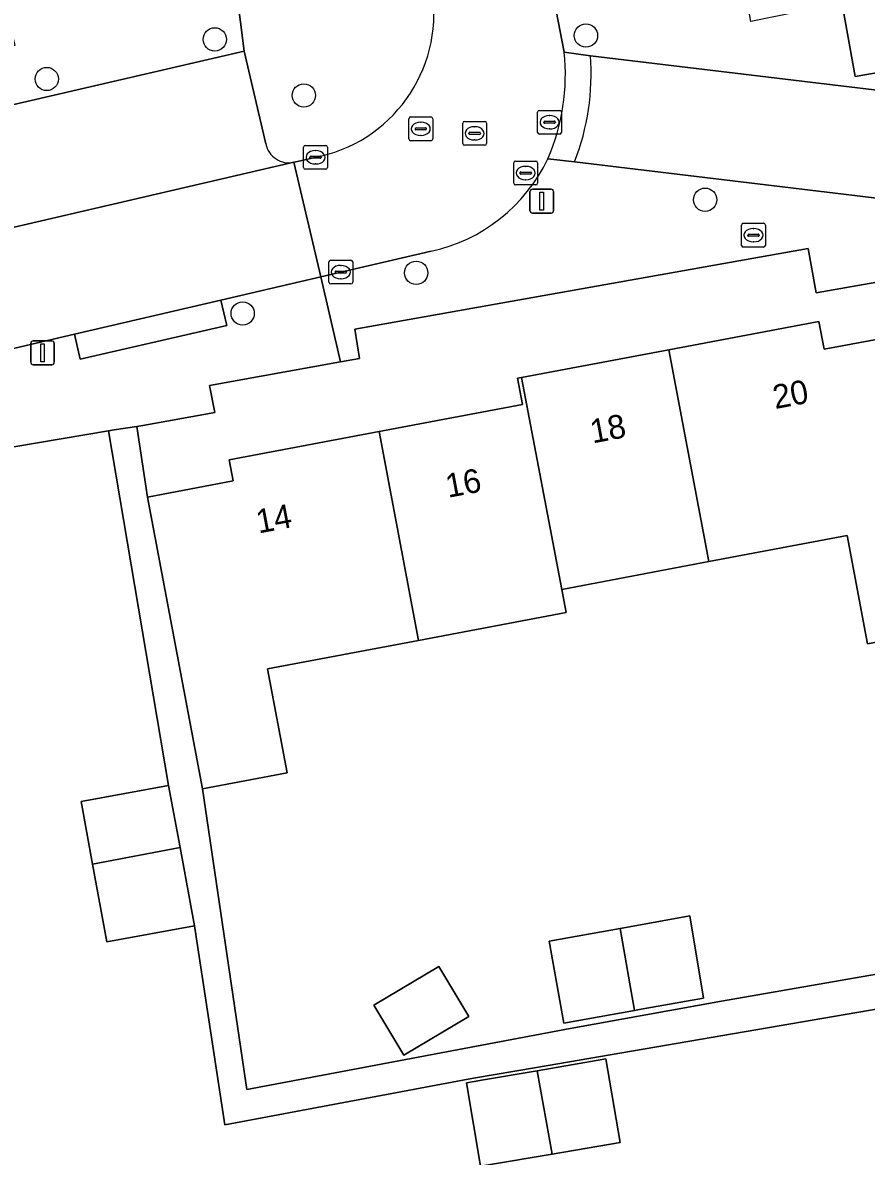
# Model space of a CAD drawing. Extents: x 157793 to 159380, y 380877 to 382313.
# Drawn here: x 158920.99 to 158956.44, y 381591.13 to 381638.77 of the extents above; entities that cross this region are included whole.
import ezdxf

# ---------------------------------------------------------------- set-up
doc = ezdxf.new("R2010")
doc.units = 0
for name, color, linetype in [('IMGEO_Boom', 7, 'Continuous'), ('IMGEO_Brandkraan', 7, 'Continuous'), ('IMGEO_Erf', 7, 'Continuous'), ('IMGEO_Kolk', 7, 'Continuous'), ('IMGEO_Lichtmast', 7, 'Continuous'), ('IMGEO_Pand', 7, 'Continuous'), ('IMGEO_Pand_nummerreeks', 7, 'Continuous'), ('IMGEO_Parkeervlak_open', 7, 'Continuous'), ('IMGEO_Rijbaan_lokaal_open', 7, 'Continuous'), ('IMGEO_Rioolput', 7, 'Continuous'), ('IMGEO_Voetpad_open', 7, 'Continuous')]:
    doc.layers.add(name, color=color, linetype=linetype)

msp = doc.modelspace()

# ---------------------------------------------------------------- linework, layer by layer
at = {"layer": 'IMGEO_Boom'}
for centre in [(158929.064, 381638.066), (158944.657, 381638.227), (158922.005, 381636.401), (158932.806, 381635.711), (158949.665, 381631.327), (158937.524, 381628.255), (158930.235, 381626.547)]:
    msp.add_circle(centre, 0.489, dxfattribs=at)
at = {"layer": 'IMGEO_Brandkraan'}
for p, q in [((158951.194, 381629.409), (158951.194, 381630.261)), ((158951.269, 381630.335), (158952.121, 381630.335)), ((158951.682, 381630.115), (158951.707, 381630.115)), ((158952.195, 381630.261), (158952.195, 381629.409)), ((158951.453, 381629.829), (158951.453, 381629.841)), ((158951.891, 381629.792), (158951.493, 381629.792)), ((158951.496, 381629.878), (158951.894, 381629.878)), ((158951.705, 381629.555), (158951.68, 381629.555)), ((158951.937, 381629.841), (158951.937, 381629.829)), ((158952.121, 381629.335), (158951.269, 381629.335))]:
    msp.add_line(p, q, dxfattribs=at)
for points in [[(158951.194, 381629.409), (158951.194, 381630.261)], [(158951.269, 381630.335), (158952.121, 381630.335)], [(158952.195, 381630.261), (158952.195, 381629.409)], [(158952.121, 381629.335), (158951.269, 381629.335)]]:
    msp.add_lwpolyline(points, dxfattribs=at)
for centre, radius, start, end in [((158951.271, 381630.259), 0.0765, 91.552, 178.448), ((158951.271, 381630.259), 0.0765, 91.552, 178.448), ((158952.119, 381630.259), 0.0765, 1.552, 88.448), ((158952.119, 381630.259), 0.0765, 1.552, 88.448), ((158951.493, 381629.838), 0.0403, 85.8775, 175.7526), ((158951.49, 381629.828), 0.0366, 178.938, 274.7102), ((158951.894, 381629.835), 0.043, 264.8664, 352.4533), ((158951.898, 381629.84), 0.0386, 1.7309, 96.639), ((158951.271, 381629.411), 0.0765, 181.552, 268.448), ((158951.271, 381629.411), 0.0765, 181.552, 268.448), ((158952.119, 381629.411), 0.0765, 271.552, 358.448), ((158952.119, 381629.411), 0.0765, 271.552, 358.448)]:
    msp.add_arc(centre, radius, start, end, dxfattribs=at)
for centre, major_axis, ratio, start_param, end_param in [((158951.681, 381629.835), (-0.387, 0.002), 0.722429, 4.712389, 7.853982), ((158951.706, 381629.835), (-0.39, 0.002), 0.717154, 1.570796, 4.712389)]:
    msp.add_ellipse(centre, major_axis=major_axis, ratio=ratio, start_param=start_param, end_param=end_param, dxfattribs=at)
at = {"layer": 'IMGEO_Erf'}
for points in [[(158948.145, 381625.024), (158954.439, 381626.209), (158954.659, 381625.043), (158957.692, 381625.614), (158957.354, 381627.94), (158954.325, 381627.414), (158953.997, 381629.275), (158934.954, 381625.894), (158935.143, 381624.656), (158934.352, 381624.513), (158928.837, 381623.519), (158929.07, 381622.39), (158926.046, 381621.843), (158925.784, 381621.803), (158926.233, 381618.83), (158929.831, 381619.507), (158929.662, 381620.402), (158935.971, 381621.59), (158941.985, 381622.722), (158941.777, 381623.825), (158941.954, 381623.858)], [(158960.005, 381613.328), (158956.491, 381612.666), (158955.635, 381617.211), (158949.821, 381616.117), (158943.64, 381614.953), (158943.825, 381613.975), (158937.623, 381612.807), (158931.281, 381611.613), (158932.105, 381607.237), (158928.541, 381606.567), (158930.409, 381593.94), (158943.991, 381596.496), (158950.354, 381597.651), (158958.157, 381599.007), (158962.546, 381599.833), (158962.435, 381600.423)], [(158946.703, 381597.253), (158943.732, 381596.724), (158943.118, 381600.174), (158946.089, 381600.702), (158946.33, 381600.745), (158949.027, 381601.226), (158949.598, 381597.769), (158946.982, 381597.303)], [(158939.733, 381596.997), (158937.003, 381595.371), (158935.749, 381597.477), (158938.48, 381599.102)], [(158939.632, 381594.211), (158939.961, 381594.268), (158940.347, 381594.334), (158942.611, 381594.723), (158945.492, 381595.217), (158946.093, 381591.711), (158943.244, 381591.222), (158940.562, 381590.762), (158940.233, 381590.705)]]:
    msp.add_lwpolyline(points, close=True, dxfattribs=at)
msp.add_lwpolyline([(158960.771, 381583.771), (158958.805, 381595.232), (158958.403, 381597.576), (158946.164, 381595.475), (158942.586, 381594.861), (158939.937, 381594.407), (158929.49, 381592.444), (158928.208, 381600.817), (158924.532, 381600.141), (158923.932, 381603.407), (158923.448, 381606.037), (158927.124, 381606.713), (158924.598, 381621.62), (158898.905, 381617.265), (158899.943, 381611.595), (158897.865, 381611.255), (158898.512, 381607.611), (158903.354, 381580.337)], dxfattribs=at)
at = {"layer": 'IMGEO_Kolk'}
for p, q in [((158932.797, 381632.684), (158932.797, 381633.536)), ((158932.872, 381633.61), (158933.724, 381633.61)), ((158933.285, 381633.39), (158933.31, 381633.39)), ((158933.798, 381633.536), (158933.798, 381632.684)), ((158933.056, 381633.104), (158933.056, 381633.116)), ((158933.494, 381633.067), (158933.096, 381633.067)), ((158933.099, 381633.153), (158933.497, 381633.153)), ((158933.308, 381632.83), (158933.283, 381632.83)), ((158933.54, 381633.116), (158933.54, 381633.104)), ((158933.724, 381632.61), (158932.872, 381632.61)), ((158933.858, 381627.86), (158933.858, 381628.712)), ((158933.933, 381628.786), (158934.785, 381628.786)), ((158934.346, 381628.566), (158934.371, 381628.566)), ((158934.859, 381628.712), (158934.859, 381627.86)), ((158934.117, 381628.28), (158934.117, 381628.292)), ((158934.555, 381628.243), (158934.157, 381628.243)), ((158934.16, 381628.329), (158934.558, 381628.329)), ((158934.601, 381628.292), (158934.601, 381628.28)), ((158934.785, 381627.786), (158933.933, 381627.786)), ((158934.369, 381628.006), (158934.344, 381628.006))]:
    msp.add_line(p, q, dxfattribs=at)
for points in [[(158932.797, 381632.684), (158932.797, 381633.536)], [(158932.872, 381633.61), (158933.724, 381633.61)], [(158933.798, 381633.536), (158933.798, 381632.684)], [(158933.724, 381632.61), (158932.872, 381632.61)], [(158933.858, 381627.86), (158933.858, 381628.712)], [(158933.933, 381628.786), (158934.785, 381628.786)], [(158934.859, 381628.712), (158934.859, 381627.86)], [(158934.785, 381627.786), (158933.933, 381627.786)]]:
    msp.add_lwpolyline(points, dxfattribs=at)
for centre, radius, start, end in [((158932.874, 381633.534), 0.0765, 91.552, 178.448), ((158932.874, 381633.534), 0.0765, 91.552, 178.448), ((158933.722, 381633.534), 0.0765, 1.552, 88.448), ((158933.722, 381633.534), 0.0765, 1.552, 88.448), ((158933.096, 381633.113), 0.0403, 85.8775, 175.7526), ((158933.093, 381633.103), 0.0366, 178.938, 274.7102), ((158933.497, 381633.11), 0.043, 264.8664, 352.4533), ((158933.501, 381633.115), 0.0386, 1.7309, 96.639), ((158932.874, 381632.686), 0.0765, 181.552, 268.448), ((158932.874, 381632.686), 0.0765, 181.552, 268.448), ((158933.722, 381632.686), 0.0765, 271.552, 358.448), ((158933.722, 381632.686), 0.0765, 271.552, 358.448), ((158933.935, 381628.71), 0.0765, 91.552, 178.448), ((158933.935, 381628.71), 0.0765, 91.552, 178.448), ((158934.783, 381628.71), 0.0765, 1.552, 88.448), ((158934.783, 381628.71), 0.0765, 1.552, 88.448), ((158934.157, 381628.289), 0.0403, 85.8775, 175.7526), ((158934.154, 381628.279), 0.0366, 178.938, 274.7102), ((158934.558, 381628.286), 0.043, 264.8664, 352.4533), ((158934.562, 381628.291), 0.0386, 1.7309, 96.639), ((158933.935, 381627.862), 0.0765, 181.552, 268.448), ((158933.935, 381627.862), 0.0765, 181.552, 268.448), ((158934.783, 381627.862), 0.0765, 271.552, 358.448), ((158934.783, 381627.862), 0.0765, 271.552, 358.448)]:
    msp.add_arc(centre, radius, start, end, dxfattribs=at)
for centre, major_axis, ratio, start_param, end_param in [((158933.284, 381633.11), (-0.387, 0.002), 0.722429, 4.712389, 7.853982), ((158933.309, 381633.11), (-0.39, 0.002), 0.717154, 1.570796, 4.712389), ((158934.345, 381628.286), (-0.387, 0.002), 0.722429, 4.712389, 7.853982), ((158934.37, 381628.286), (-0.39, 0.002), 0.717154, 1.570796, 4.712389)]:
    msp.add_ellipse(centre, major_axis=major_axis, ratio=ratio, start_param=start_param, end_param=end_param, dxfattribs=at)
at = {"layer": 'IMGEO_Lichtmast'}
for p, q in [((158942.306, 381630.866), (158942.306, 381631.666)), ((158942.306, 381631.666), (158942.306, 381630.866)), ((158942.406, 381631.766), (158943.196, 381631.766)), ((158943.196, 381631.766), (158942.406, 381631.766)), ((158943.296, 381631.666), (158943.296, 381630.866)), ((158943.296, 381630.866), (158943.296, 381631.666)), ((158943.196, 381630.766), (158942.406, 381630.766)), ((158942.406, 381630.766), (158943.196, 381630.766)), ((158921.329, 381624.494), (158921.329, 381625.294)), ((158921.329, 381625.294), (158921.329, 381624.494)), ((158921.429, 381625.394), (158922.219, 381625.394)), ((158922.219, 381625.394), (158921.429, 381625.394)), ((158922.319, 381625.294), (158922.319, 381624.494)), ((158922.319, 381624.494), (158922.319, 381625.294)), ((158922.219, 381624.394), (158921.429, 381624.394)), ((158921.429, 381624.394), (158922.219, 381624.394))]:
    msp.add_line(p, q, dxfattribs=at)
for points in [[(158942.726, 381631.641), (158942.876, 381631.641), (158942.876, 381630.891), (158942.726, 381630.891), (158942.726, 381631.641)], [(158921.749, 381625.269), (158921.899, 381625.269), (158921.899, 381624.519), (158921.749, 381624.519), (158921.749, 381625.269)]]:
    msp.add_lwpolyline(points, dxfattribs=at)
for centre, start, end in [((158942.406, 381631.666), 90, 180), ((158942.406, 381631.666), 90, 180), ((158943.196, 381631.666), 0, 90), ((158943.196, 381631.666), 360, 90), ((158942.406, 381630.866), 180, 270), ((158942.406, 381630.866), 180, 270), ((158943.196, 381630.866), 270, 0), ((158943.196, 381630.866), 270, 0), ((158921.429, 381625.294), 90, 180), ((158921.429, 381625.294), 90, 180), ((158922.219, 381625.294), 0, 90), ((158922.219, 381625.294), 360, 90), ((158921.429, 381624.494), 180, 270), ((158921.429, 381624.494), 180, 270), ((158922.219, 381624.494), 270, 0), ((158922.219, 381624.494), 270, 0)]:
    msp.add_arc(centre, 0.1, start, end, dxfattribs=at)
at = {"layer": 'IMGEO_Pand'}
for points in [[(158954.479, 381639.407), (158955.421, 381639.547), (158955.969, 381636.509), (158968.329, 381638.652), (158967.936, 381640.838), (158967.725, 381642.006), (158963.079, 381641.169), (158961.981, 381647.262), (158953.287, 381645.691)], [(158949.821, 381616.117), (158955.635, 381617.211), (158956.491, 381612.666), (158960.005, 381613.328), (158958.617, 381620.701), (158957.692, 381625.614), (158954.659, 381625.043), (158954.439, 381626.209), (158948.145, 381625.024)], [(158943.64, 381614.953), (158949.821, 381616.117), (158948.145, 381625.024), (158941.954, 381623.858)], [(158943.64, 381614.953), (158941.954, 381623.858), (158941.777, 381623.825), (158941.985, 381622.722), (158935.971, 381621.59), (158937.623, 381612.807), (158943.825, 381613.975)], [(158935.971, 381621.59), (158929.662, 381620.402), (158929.831, 381619.507), (158926.233, 381618.83), (158927.158, 381613.917), (158928.541, 381606.567), (158932.105, 381607.237), (158931.281, 381611.613), (158937.623, 381612.807)], [(158923.932, 381603.407), (158927.603, 381604.106), (158927.124, 381606.713), (158923.448, 381606.037)], [(158923.932, 381603.407), (158924.532, 381600.141), (158928.208, 381600.817), (158927.603, 381604.106)], [(158946.089, 381600.702), (158946.703, 381597.253), (158946.982, 381597.303), (158949.598, 381597.769), (158949.027, 381601.226), (158946.33, 381600.745)], [(158946.089, 381600.702), (158943.118, 381600.174), (158943.732, 381596.724), (158946.703, 381597.253)], [(158935.749, 381597.477), (158937.003, 381595.371), (158939.733, 381596.997), (158938.48, 381599.102)], [(158942.611, 381594.723), (158943.244, 381591.222), (158946.093, 381591.711), (158945.492, 381595.217)], [(158942.611, 381594.723), (158940.347, 381594.334), (158939.961, 381594.268), (158939.632, 381594.211), (158940.233, 381590.705), (158940.562, 381590.762), (158943.244, 381591.222)]]:
    msp.add_lwpolyline(points, close=True, dxfattribs=at)
at = {"layer": 'IMGEO_Parkeervlak_open'}
for points in [[(158931.206, 381633.669), (158930.302, 381637.571), (158913.17, 381633.606), (158914.108, 381629.747)], [(158913.4, 381628.496), (158932.387, 381632.9)]]:
    msp.add_lwpolyline(points, dxfattribs=at)
msp.add_arc((158932.177, 381633.869), 0.991, 191.6151, 282.2451, dxfattribs=at)
at = {"layer": 'IMGEO_Rijbaan_lokaal_open'}
for points in [[(158943.739, 381637.525), (158943.403, 381639.267), (158943.384, 381639.371), (158941.699, 381648.753), (158940.458, 381655.767), (158937.654, 381671.271)], [(158944.178, 381632.922), (158964.678, 381630.448), (158980.488, 381633.274), (158979.706, 381637.712), (158970.001, 381636.014), (158964.589, 381635.012), (158944.845, 381637.381)], [(158929.315, 381627.1), (158933.518, 381628.081), (158932.387, 381632.9), (158913.4, 381628.496), (158908.497, 381627.343), (158901.056, 381625.607), (158893.853, 381623.946), (158893.671, 381623.904), (158893.125, 381623.763)], [(158933.516, 381633.163), (158932.416, 381632.907), (158932.387, 381632.9), (158933.518, 381628.081), (158938.159, 381629.165)], [(158897.81, 381619.723), (158923.176, 381625.684), (158929.315, 381627.1)]]:
    msp.add_lwpolyline(points, dxfattribs=at)
for centre, radius, start, end in [((158932.126, 381639.148), 6.144, 283.0725, 10.9637), ((158935.059, 381636.561), 8.733, 336.2691, 6.3405), ((158934.793, 381636.605), 10.082, 338.5716, 4.4134), ((158936.662, 381636.08), 7.075, 282.212, 334.6063)]:
    msp.add_arc(centre, radius, start, end, dxfattribs=at)
at = {"layer": 'IMGEO_Rioolput'}
for p, q in [((158937.217, 381633.881), (158937.217, 381634.733)), ((158937.292, 381634.807), (158938.144, 381634.807)), ((158938.218, 381634.733), (158938.218, 381633.881)), ((158942.628, 381634.157), (158942.628, 381635.009)), ((158942.703, 381635.083), (158943.555, 381635.083)), ((158943.116, 381634.863), (158943.141, 381634.863)), ((158943.629, 381635.009), (158943.629, 381634.157)), ((158937.476, 381634.301), (158937.476, 381634.313)), ((158937.914, 381634.264), (158937.516, 381634.264)), ((158937.519, 381634.35), (158937.917, 381634.35)), ((158937.705, 381634.587), (158937.73, 381634.587)), ((158937.96, 381634.313), (158937.96, 381634.301)), ((158939.48, 381633.691), (158939.48, 381634.543)), ((158939.555, 381634.617), (158940.407, 381634.617)), ((158939.968, 381634.397), (158939.993, 381634.397)), ((158940.481, 381634.543), (158940.481, 381633.691)), ((158942.887, 381634.577), (158942.887, 381634.589)), ((158943.325, 381634.54), (158942.927, 381634.54)), ((158942.93, 381634.626), (158943.328, 381634.626)), ((158943.139, 381634.303), (158943.114, 381634.303)), ((158943.371, 381634.589), (158943.371, 381634.577)), ((158938.144, 381633.807), (158937.292, 381633.807)), ((158937.728, 381634.027), (158937.703, 381634.027)), ((158939.739, 381634.111), (158939.739, 381634.123)), ((158940.177, 381634.074), (158939.779, 381634.074)), ((158939.782, 381634.16), (158940.18, 381634.16)), ((158939.991, 381633.837), (158939.966, 381633.837)), ((158940.223, 381634.123), (158940.223, 381634.111)), ((158943.555, 381634.083), (158942.703, 381634.083)), ((158940.407, 381633.617), (158939.555, 381633.617)), ((158941.625, 381632.023), (158941.625, 381632.875)), ((158941.7, 381632.949), (158942.552, 381632.949)), ((158942.626, 381632.875), (158942.626, 381632.023)), ((158941.884, 381632.443), (158941.884, 381632.455)), ((158942.322, 381632.406), (158941.924, 381632.406)), ((158941.927, 381632.492), (158942.325, 381632.492)), ((158942.113, 381632.729), (158942.138, 381632.729)), ((158942.368, 381632.455), (158942.368, 381632.443)), ((158942.552, 381631.949), (158941.7, 381631.949)), ((158942.136, 381632.169), (158942.111, 381632.169))]:
    msp.add_line(p, q, dxfattribs=at)
for points in [[(158937.217, 381633.881), (158937.217, 381634.733)], [(158937.292, 381634.807), (158938.144, 381634.807)], [(158938.218, 381634.733), (158938.218, 381633.881)], [(158942.628, 381634.157), (158942.628, 381635.009)], [(158942.703, 381635.083), (158943.555, 381635.083)], [(158943.629, 381635.009), (158943.629, 381634.157)], [(158939.48, 381633.691), (158939.48, 381634.543)], [(158939.555, 381634.617), (158940.407, 381634.617)], [(158940.481, 381634.543), (158940.481, 381633.691)], [(158938.144, 381633.807), (158937.292, 381633.807)], [(158943.555, 381634.083), (158942.703, 381634.083)], [(158940.407, 381633.617), (158939.555, 381633.617)], [(158941.625, 381632.023), (158941.625, 381632.875)], [(158941.7, 381632.949), (158942.552, 381632.949)], [(158942.626, 381632.875), (158942.626, 381632.023)], [(158942.552, 381631.949), (158941.7, 381631.949)]]:
    msp.add_lwpolyline(points, dxfattribs=at)
for centre, radius, start, end in [((158937.294, 381634.731), 0.0765, 91.552, 178.448), ((158937.294, 381634.731), 0.0765, 91.552, 178.448), ((158938.142, 381634.731), 0.0765, 1.552, 88.448), ((158938.142, 381634.731), 0.0765, 1.552, 88.448), ((158942.705, 381635.007), 0.0765, 91.552, 178.448), ((158942.705, 381635.007), 0.0765, 91.552, 178.448), ((158943.553, 381635.007), 0.0765, 1.552, 88.448), ((158943.553, 381635.007), 0.0765, 1.552, 88.448), ((158937.516, 381634.31), 0.0403, 85.8775, 175.7526), ((158937.513, 381634.3), 0.0366, 178.938, 274.7102), ((158937.917, 381634.307), 0.043, 264.8664, 352.4533), ((158937.921, 381634.312), 0.0386, 1.7309, 96.639), ((158939.557, 381634.541), 0.0765, 91.552, 178.448), ((158939.557, 381634.541), 0.0765, 91.552, 178.448), ((158940.405, 381634.541), 0.0765, 1.552, 88.448), ((158940.405, 381634.541), 0.0765, 1.552, 88.448), ((158942.927, 381634.586), 0.0403, 85.8775, 175.7526), ((158942.924, 381634.576), 0.0366, 178.938, 274.7102), ((158943.328, 381634.583), 0.043, 264.8664, 352.4533), ((158943.332, 381634.588), 0.0386, 1.7309, 96.639), ((158937.294, 381633.883), 0.0765, 181.552, 268.448), ((158937.294, 381633.883), 0.0765, 181.552, 268.448), ((158938.142, 381633.883), 0.0765, 271.552, 358.448), ((158938.142, 381633.883), 0.0765, 271.552, 358.448), ((158939.779, 381634.12), 0.0403, 85.8775, 175.7526), ((158939.776, 381634.11), 0.0366, 178.938, 274.7102), ((158940.18, 381634.117), 0.043, 264.8664, 352.4533), ((158940.184, 381634.122), 0.0386, 1.7309, 96.639), ((158942.705, 381634.159), 0.0765, 181.552, 268.448), ((158942.705, 381634.159), 0.0765, 181.552, 268.448), ((158943.553, 381634.159), 0.0765, 271.552, 358.448), ((158943.553, 381634.159), 0.0765, 271.552, 358.448), ((158939.557, 381633.693), 0.0765, 181.552, 268.448), ((158939.557, 381633.693), 0.0765, 181.552, 268.448), ((158940.405, 381633.693), 0.0765, 271.552, 358.448), ((158940.405, 381633.693), 0.0765, 271.552, 358.448), ((158941.702, 381632.873), 0.0765, 91.552, 178.448), ((158941.702, 381632.873), 0.0765, 91.552, 178.448), ((158942.55, 381632.873), 0.0765, 1.552, 88.448), ((158942.55, 381632.873), 0.0765, 1.552, 88.448), ((158941.924, 381632.452), 0.0403, 85.8775, 175.7526), ((158941.921, 381632.442), 0.0366, 178.938, 274.7102), ((158942.325, 381632.449), 0.043, 264.8664, 352.4533), ((158942.329, 381632.454), 0.0386, 1.7309, 96.639), ((158941.702, 381632.025), 0.0765, 181.552, 268.448), ((158941.702, 381632.025), 0.0765, 181.552, 268.448), ((158942.55, 381632.025), 0.0765, 271.552, 358.448), ((158942.55, 381632.025), 0.0765, 271.552, 358.448)]:
    msp.add_arc(centre, radius, start, end, dxfattribs=at)
for centre, major_axis, ratio, start_param, end_param in [((158943.115, 381634.583), (-0.387, 0.002), 0.722429, 4.712389, 7.853982), ((158943.14, 381634.583), (-0.39, 0.002), 0.717154, 1.570796, 4.712389), ((158937.704, 381634.307), (-0.387, 0.002), 0.722429, 4.712389, 7.853982), ((158937.729, 381634.307), (-0.39, 0.002), 0.717154, 1.570796, 4.712389), ((158939.967, 381634.117), (-0.387, 0.002), 0.722429, 4.712389, 7.853982), ((158939.992, 381634.117), (-0.39, 0.002), 0.717154, 1.570796, 4.712389), ((158942.112, 381632.449), (-0.387, 0.002), 0.722429, 4.712389, 7.853982), ((158942.137, 381632.449), (-0.39, 0.002), 0.717154, 1.570796, 4.712389)]:
    msp.add_ellipse(centre, major_axis=major_axis, ratio=ratio, start_param=start_param, end_param=end_param, dxfattribs=at)
at = {"layer": 'IMGEO_Voetpad_open'}
for points in [[(158943.384, 381639.371), (158943.403, 381639.267), (158943.739, 381637.525), (158944.845, 381637.381), (158964.589, 381635.012), (158970.001, 381636.014), (158969.115, 381641.049), (158967.936, 381640.838), (158968.329, 381638.652), (158955.969, 381636.509), (158955.421, 381639.547), (158954.479, 381639.407), (158951.588, 381638.82), (158949.325, 381651.645), (158948.17, 381651.416), (158947.13, 381657.198), (158945.318, 381656.906), (158941.893, 381675.941), (158940.759, 381675.726), (158939.663, 381681.626), (158937.663, 381681.283), (158936.035, 381691.609)], [(158935.897, 381646.65), (158934.936, 381646.481), (158930.972, 381668.757), (158932.112, 381668.977), (158929.486, 381677.618), (158930.533, 381677.923), (158927.262, 381688.906), (158926.222, 381688.578), (158926.007, 381689.307), (158924.881, 381689.125), (158930.415, 381658.024), (158931.304, 381658.177), (158933.664, 381644.875), (158931.938, 381644.558), (158932.471, 381641.774), (158929.831, 381641.237), (158930.302, 381637.571), (158931.206, 381633.669)], [(158983.653, 381641.262), (158983.257, 381643.301), (158981.808, 381643.039), (158978.858, 381642.523), (158979.706, 381637.712), (158980.488, 381633.274), (158964.678, 381630.448), (158944.178, 381632.922), (158943.054, 381633.046)], [(158930.302, 381637.571), (158929.831, 381641.237), (158926.612, 381640.629), (158920.277, 381639.433), (158920.657, 381637.815), (158912.639, 381635.93), (158910.513, 381635.431), (158907.69, 381634.767), (158908.032, 381632.615), (158901.672, 381631.534), (158901.954, 381630.456), (158886.186, 381627.63), (158883.513, 381623.717), (158884.083, 381620.484), (158883.28, 381620.35), (158887.101, 381598.6), (158886.149, 381598.406), (158883.773, 381598.021), (158884.273, 381595.409), (158886.87, 381595.759), (158887.575, 381595.876), (158892.626, 381567.29)], [(158914.108, 381629.747), (158913.17, 381633.606), (158930.302, 381637.571)], [(158944.845, 381637.381), (158943.739, 381637.525)], [(158953.997, 381629.275), (158954.325, 381627.414), (158957.354, 381627.94), (158960.022, 381628.413), (158985.004, 381632.829), (158984.242, 381637.181)], [(158932.387, 381632.9), (158932.416, 381632.907), (158933.516, 381633.163)], [(158943.054, 381633.046), (158944.178, 381632.922)], [(158938.159, 381629.165), (158933.518, 381628.081), (158934.352, 381624.513), (158935.143, 381624.656), (158934.954, 381625.894), (158953.997, 381629.275)], [(158928.837, 381623.519), (158934.352, 381624.513), (158933.518, 381628.081), (158929.315, 381627.1), (158929.563, 381626.046), (158923.413, 381624.625), (158923.176, 381625.684), (158897.81, 381619.723)], [(158894.692, 381617.15), (158895.671, 381616.717), (158898.905, 381617.265), (158924.598, 381621.62), (158924.842, 381621.661), (158925.784, 381621.803), (158926.046, 381621.843), (158929.07, 381622.39), (158928.837, 381623.519)]]:
    msp.add_lwpolyline(points, dxfattribs=at)
for points in [[(158929.315, 381627.1), (158923.176, 381625.684), (158923.413, 381624.625), (158929.563, 381626.046)], [(158958.403, 381597.576), (158958.157, 381599.007), (158950.354, 381597.651), (158943.991, 381596.496), (158930.409, 381593.94), (158928.541, 381606.567), (158927.158, 381613.917), (158926.233, 381618.83), (158925.784, 381621.803), (158924.842, 381621.661), (158924.598, 381621.62), (158927.124, 381606.713), (158927.603, 381604.106), (158928.208, 381600.817), (158929.49, 381592.444), (158939.937, 381594.407), (158942.586, 381594.861), (158946.164, 381595.475)]]:
    msp.add_lwpolyline(points, close=True, dxfattribs=at)
for centre, radius, start, end in [((158932.126, 381639.148), 6.144, 283.0725, 10.9637), ((158935.059, 381636.561), 8.733, 336.2691, 6.3405), ((158934.793, 381636.605), 10.082, 338.5716, 4.4134), ((158932.177, 381633.869), 0.991, 191.6151, 282.2451), ((158936.662, 381636.08), 7.075, 282.212, 334.6063)]:
    msp.add_arc(centre, radius, start, end, dxfattribs=at)

# ---------------------------------------------------------------- texts
at = {"layer": 'IMGEO_Pand_nummerreeks'}
for s, rotation, p in [('20', 10.6628, (158952.606, 381622.527)), ('18', 10.6628, (158944.936, 381621.082)), ('16', 10.662, (158938.861, 381618.797)), ('14', 10.662, (158930.901, 381617.298))]:
    msp.add_text(s, height=1, rotation=rotation, dxfattribs=at).set_placement(p)

doc.saveas('drawing.dxf')
